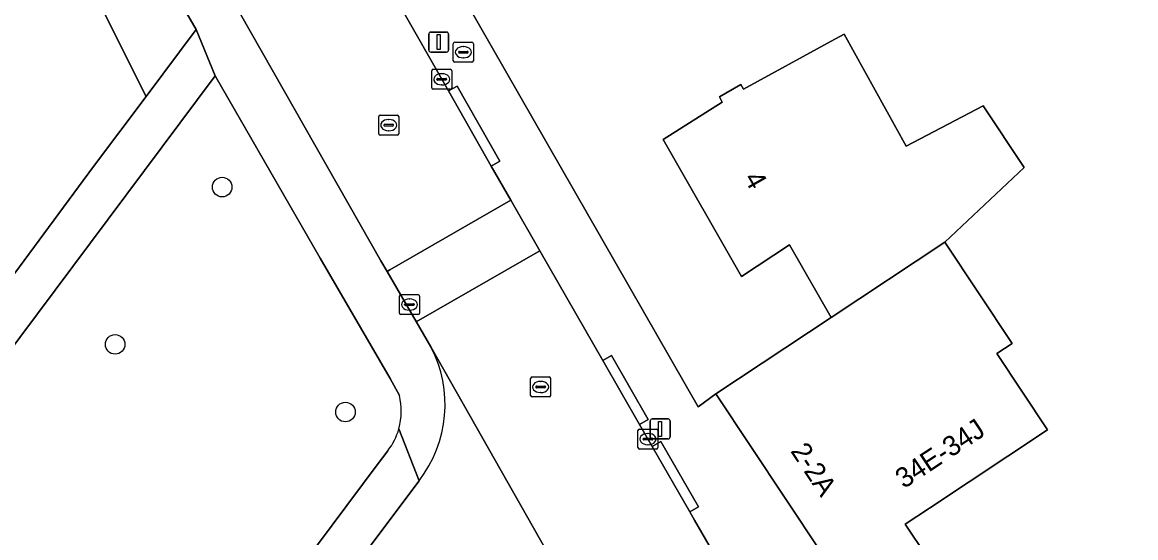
# Model space of a CAD drawing. Extents: x 160023 to 161302, y 384750 to 385707.
# Drawn here: x 160514.9 to 160570.5, y 385250.7 to 385276.5 of the extents above; entities that cross this region are included whole.
import ezdxf

# ---------------------------------------------------------------- set-up
doc = ezdxf.new("R2010")
doc.units = 0
for name, color, linetype in [('IMGEO_Boom', 7, 'Continuous'), ('IMGEO_Brandkraan', 7, 'Continuous'), ('IMGEO_Erf', 7, 'Continuous'), ('IMGEO_Grasland_overig', 7, 'Continuous'), ('IMGEO_Groenvoorziening', 7, 'Continuous'), ('IMGEO_Kolk', 7, 'Continuous'), ('IMGEO_Lichtmast', 7, 'Continuous'), ('IMGEO_Pand', 7, 'Continuous'), ('IMGEO_Pand_nummerreeks', 7, 'Continuous'), ('IMGEO_Rijbaan_lokaal_open', 7, 'Continuous'), ('IMGEO_Rioolput', 7, 'Continuous'), ('IMGEO_Voetpad_open', 7, 'Continuous')]:
    doc.layers.add(name, color=color, linetype=linetype)

msp = doc.modelspace()

# ---------------------------------------------------------------- linework, layer by layer
at = {"layer": 'IMGEO_Boom'}
for centre in [(160524.86, 385268.249), (160519.512, 385260.382), (160531.021, 385256.998)]:
    msp.add_circle(centre, 0.489, dxfattribs=at)
at = {"layer": 'IMGEO_Brandkraan'}
for p, q in [((160536.41, 385274.569), (160536.41, 385275.421)), ((160536.485, 385275.495), (160537.337, 385275.495)), ((160536.898, 385275.275), (160536.923, 385275.275)), ((160537.411, 385275.421), (160537.411, 385274.569)), ((160537.337, 385274.495), (160536.485, 385274.495)), ((160536.669, 385274.989), (160536.669, 385275.001)), ((160537.107, 385274.952), (160536.709, 385274.952)), ((160536.712, 385275.038), (160537.11, 385275.038)), ((160536.921, 385274.715), (160536.896, 385274.715)), ((160537.153, 385275.001), (160537.153, 385274.989))]:
    msp.add_line(p, q, dxfattribs=at)
for points in [[(160536.41, 385274.569), (160536.41, 385275.421)], [(160536.485, 385275.495), (160537.337, 385275.495)], [(160537.411, 385275.421), (160537.411, 385274.569)], [(160537.337, 385274.495), (160536.485, 385274.495)]]:
    msp.add_lwpolyline(points, dxfattribs=at)
for centre, radius, start, end in [((160536.487, 385275.419), 0.0765, 91.552, 178.448), ((160536.487, 385275.419), 0.0765, 91.552, 178.448), ((160537.335, 385275.419), 0.0765, 1.552, 88.448), ((160537.335, 385275.419), 0.0765, 1.552, 88.448), ((160536.487, 385274.571), 0.0765, 181.552, 268.448), ((160536.487, 385274.571), 0.0765, 181.552, 268.448), ((160536.709, 385274.998), 0.0403, 85.8775, 175.7526), ((160536.706, 385274.988), 0.0366, 178.938, 274.7102), ((160537.11, 385274.995), 0.043, 264.8664, 352.4533), ((160537.114, 385275), 0.0386, 1.7309, 96.639), ((160537.335, 385274.571), 0.0765, 271.552, 358.448), ((160537.335, 385274.571), 0.0765, 271.552, 358.448)]:
    msp.add_arc(centre, radius, start, end, dxfattribs=at)
for centre, major_axis, ratio, start_param, end_param in [((160536.897, 385274.995), (-0.387, 0.002), 0.722429, 4.712389, 7.853982), ((160536.922, 385274.995), (-0.39, 0.002), 0.717154, 1.570796, 4.712389)]:
    msp.add_ellipse(centre, major_axis=major_axis, ratio=ratio, start_param=start_param, end_param=end_param, dxfattribs=at)
at = {"layer": 'IMGEO_Erf'}
msp.add_lwpolyline([(160574.043, 385337.42), (160530.106, 385289.633), (160548.644, 385257.254), (160549.531, 385257.908), (160555.291, 385261.732), (160553.213, 385265.368), (160550.807, 385263.771), (160546.893, 385270.637), (160549.849, 385272.493), (160549.704, 385272.761), (160550.78, 385273.373), (160550.914, 385273.139), (160555.294, 385275.553), (160555.932, 385275.904), (160559.029, 385270.29), (160562.892, 385272.317), (160564.94, 385269.231), (160560.974, 385265.499), (160564.337, 385260.433), (160563.562, 385259.919), (160566.095, 385256.103), (160560.202, 385252.19), (160558.995, 385251.389), (160560.062, 385249.782)], dxfattribs=at)
at = {"layer": 'IMGEO_Grasland_overig'}
msp.add_lwpolyline([(160473.256, 385274.892), (160470.945, 385271.774), (160470.82, 385271.605), (160477.079, 385266.982), (160497.491, 385251.899), (160502.711, 385247.976), (160502.825, 385248.131), (160518.435, 385269.278), (160521.06, 385272.787), (160516.575, 385281.737), (160515.719, 385284.334), (160515.587, 385284.994), (160515.311, 385286.377), (160515.118, 385288.452), (160515.022, 385289.483), (160500, 385309.238), (160491.491, 385320.428), (160461.88, 385361.994)], dxfattribs=at)
at = {"layer": 'IMGEO_Groenvoorziening'}
msp.add_lwpolyline([(160519.687, 385283.349), (160515.022, 385289.483), (160515.118, 385288.452), (160515.311, 385286.377), (160515.587, 385284.994), (160515.719, 385284.334), (160516.575, 385281.737), (160521.06, 385272.787), (160523.563, 385276.132), (160520.972, 385280.593)], close=True, dxfattribs=at)
for points in [[(160533.713, 385257.828), (160533.249, 385258.683), (160529.765, 385264.699), (160524.509, 385273.817), (160506.745, 385250), (160504.42, 385246.883), (160506.116, 385245.644), (160519.063, 385236.183), (160532.598, 385254.363)], [(160532.598, 385254.363), (160533.134, 385255.063)]]:
    msp.add_lwpolyline(points, dxfattribs=at)
for centre, radius, start, end in [((160530.6, 385257.036), 3.212, 344.2721, 14.2809), ((160530.622, 385257.027), 3.189, 321.9784, 344.3107)]:
    msp.add_arc(centre, radius, start, end, dxfattribs=at)
at = {"layer": 'IMGEO_Kolk'}
for p, q in [((160535.332, 385273.216), (160535.332, 385274.068)), ((160535.407, 385274.142), (160536.259, 385274.142)), ((160536.333, 385274.068), (160536.333, 385273.216)), ((160535.591, 385273.636), (160535.591, 385273.648)), ((160536.029, 385273.599), (160535.631, 385273.599)), ((160535.634, 385273.685), (160536.032, 385273.685)), ((160535.82, 385273.922), (160535.845, 385273.922)), ((160536.075, 385273.648), (160536.075, 385273.636)), ((160536.259, 385273.142), (160535.407, 385273.142)), ((160535.843, 385273.362), (160535.818, 385273.362)), ((160533.793, 385262.874), (160534.645, 385262.874)), ((160533.718, 385261.948), (160533.718, 385262.8)), ((160533.977, 385262.368), (160533.977, 385262.38)), ((160534.415, 385262.331), (160534.017, 385262.331)), ((160534.02, 385262.417), (160534.418, 385262.417)), ((160534.206, 385262.654), (160534.231, 385262.654)), ((160534.461, 385262.38), (160534.461, 385262.368)), ((160534.719, 385262.8), (160534.719, 385261.948)), ((160534.645, 385261.874), (160533.793, 385261.874)), ((160534.229, 385262.094), (160534.204, 385262.094)), ((160545.71, 385256.146), (160546.562, 385256.146)), ((160545.635, 385255.22), (160545.635, 385256.072)), ((160545.894, 385255.64), (160545.894, 385255.652)), ((160546.332, 385255.603), (160545.934, 385255.603)), ((160545.937, 385255.689), (160546.335, 385255.689)), ((160546.123, 385255.926), (160546.148, 385255.926)), ((160546.378, 385255.652), (160546.378, 385255.64)), ((160546.636, 385256.072), (160546.636, 385255.22)), ((160546.562, 385255.146), (160545.71, 385255.146)), ((160546.146, 385255.366), (160546.121, 385255.366))]:
    msp.add_line(p, q, dxfattribs=at)
for points in [[(160535.332, 385273.216), (160535.332, 385274.068)], [(160535.407, 385274.142), (160536.259, 385274.142)], [(160536.333, 385274.068), (160536.333, 385273.216)], [(160536.259, 385273.142), (160535.407, 385273.142)], [(160533.793, 385262.874), (160534.645, 385262.874)], [(160533.718, 385261.948), (160533.718, 385262.8)], [(160534.719, 385262.8), (160534.719, 385261.948)], [(160534.645, 385261.874), (160533.793, 385261.874)], [(160545.71, 385256.146), (160546.562, 385256.146)], [(160545.635, 385255.22), (160545.635, 385256.072)], [(160546.636, 385256.072), (160546.636, 385255.22)], [(160546.562, 385255.146), (160545.71, 385255.146)]]:
    msp.add_lwpolyline(points, dxfattribs=at)
for centre, radius, start, end in [((160535.409, 385274.066), 0.0765, 91.552, 178.448), ((160535.409, 385274.066), 0.0765, 91.552, 178.448), ((160536.257, 385274.066), 0.0765, 1.552, 88.448), ((160536.257, 385274.066), 0.0765, 1.552, 88.448), ((160535.631, 385273.645), 0.0403, 85.8775, 175.7526), ((160535.628, 385273.635), 0.0366, 178.938, 274.7102), ((160536.032, 385273.642), 0.043, 264.8664, 352.4533), ((160536.036, 385273.647), 0.0386, 1.7309, 96.639), ((160535.409, 385273.218), 0.0765, 181.552, 268.448), ((160535.409, 385273.218), 0.0765, 181.552, 268.448), ((160536.257, 385273.218), 0.0765, 271.552, 358.448), ((160536.257, 385273.218), 0.0765, 271.552, 358.448), ((160533.795, 385262.798), 0.0765, 91.552, 178.448), ((160533.795, 385262.798), 0.0765, 91.552, 178.448), ((160534.643, 385262.798), 0.0765, 1.552, 88.448), ((160534.643, 385262.798), 0.0765, 1.552, 88.448), ((160534.017, 385262.377), 0.0403, 85.8775, 175.7526), ((160534.014, 385262.367), 0.0366, 178.938, 274.7102), ((160534.418, 385262.374), 0.043, 264.8664, 352.4533), ((160534.422, 385262.379), 0.0386, 1.7309, 96.639), ((160533.795, 385261.95), 0.0765, 181.552, 268.448), ((160533.795, 385261.95), 0.0765, 181.552, 268.448), ((160534.643, 385261.95), 0.0765, 271.552, 358.448), ((160534.643, 385261.95), 0.0765, 271.552, 358.448), ((160545.712, 385256.07), 0.0765, 91.552, 178.448), ((160545.712, 385256.07), 0.0765, 91.552, 178.448), ((160546.56, 385256.07), 0.0765, 1.552, 88.448), ((160546.56, 385256.07), 0.0765, 1.552, 88.448), ((160545.934, 385255.649), 0.0403, 85.8775, 175.7526), ((160545.931, 385255.639), 0.0366, 178.938, 274.7102), ((160546.335, 385255.646), 0.043, 264.8664, 352.4533), ((160546.339, 385255.651), 0.0386, 1.7309, 96.639), ((160545.712, 385255.222), 0.0765, 181.552, 268.448), ((160545.712, 385255.222), 0.0765, 181.552, 268.448), ((160546.56, 385255.222), 0.0765, 271.552, 358.448), ((160546.56, 385255.222), 0.0765, 271.552, 358.448)]:
    msp.add_arc(centre, radius, start, end, dxfattribs=at)
for centre, major_axis, ratio, start_param, end_param in [((160535.819, 385273.642), (-0.387, 0.002), 0.722429, 4.712389, 7.853982), ((160535.844, 385273.642), (-0.39, 0.002), 0.717154, 1.570796, 4.712389), ((160534.205, 385262.374), (-0.387, 0.002), 0.722429, 4.712389, 7.853982), ((160534.23, 385262.374), (-0.39, 0.002), 0.717154, 1.570796, 4.712389), ((160546.122, 385255.646), (-0.387, 0.002), 0.722429, 4.712389, 7.853982), ((160546.147, 385255.646), (-0.39, 0.002), 0.717154, 1.570796, 4.712389)]:
    msp.add_ellipse(centre, major_axis=major_axis, ratio=ratio, start_param=start_param, end_param=end_param, dxfattribs=at)
at = {"layer": 'IMGEO_Lichtmast'}
for p, q in [((160535.183, 385275.101), (160535.183, 385275.901)), ((160535.183, 385275.901), (160535.183, 385275.101)), ((160535.283, 385276.001), (160536.073, 385276.001)), ((160536.073, 385276.001), (160535.283, 385276.001)), ((160536.173, 385275.901), (160536.173, 385275.101)), ((160536.173, 385275.101), (160536.173, 385275.901)), ((160536.073, 385275.001), (160535.283, 385275.001)), ((160535.283, 385275.001), (160536.073, 385275.001)), ((160546.25, 385255.753), (160546.25, 385256.553)), ((160546.25, 385256.553), (160546.25, 385255.753)), ((160546.35, 385256.653), (160547.14, 385256.653)), ((160547.14, 385256.653), (160546.35, 385256.653)), ((160547.24, 385256.553), (160547.24, 385255.753)), ((160547.24, 385255.753), (160547.24, 385256.553)), ((160547.14, 385255.653), (160546.35, 385255.653)), ((160546.35, 385255.653), (160547.14, 385255.653))]:
    msp.add_line(p, q, dxfattribs=at)
for points in [[(160535.603, 385275.876), (160535.753, 385275.876), (160535.753, 385275.126), (160535.603, 385275.126), (160535.603, 385275.876)], [(160546.67, 385256.528), (160546.82, 385256.528), (160546.82, 385255.778), (160546.67, 385255.778), (160546.67, 385256.528)]]:
    msp.add_lwpolyline(points, dxfattribs=at)
for centre, start, end in [((160535.283, 385275.901), 90, 180), ((160535.283, 385275.901), 90, 180), ((160536.073, 385275.901), 0, 90), ((160536.073, 385275.901), 360, 90), ((160535.283, 385275.101), 180, 270), ((160535.283, 385275.101), 180, 270), ((160536.073, 385275.101), 270, 0), ((160536.073, 385275.101), 270, 0), ((160546.35, 385256.553), 90, 180), ((160546.35, 385256.553), 90, 180), ((160547.14, 385256.553), 0, 90), ((160547.14, 385256.553), 360, 90), ((160546.35, 385255.753), 180, 270), ((160546.35, 385255.753), 180, 270), ((160547.14, 385255.753), 270, 0), ((160547.14, 385255.753), 270, 0)]:
    msp.add_arc(centre, 0.1, start, end, dxfattribs=at)
at = {"layer": 'IMGEO_Pand'}
for points in [[(160562.892, 385272.317), (160559.029, 385270.29), (160555.932, 385275.904), (160555.294, 385275.553), (160550.914, 385273.139), (160550.78, 385273.373), (160549.704, 385272.761), (160549.849, 385272.493), (160546.893, 385270.637), (160550.807, 385263.771), (160553.213, 385265.368), (160555.291, 385261.732), (160560.974, 385265.499), (160564.94, 385269.231)], [(160563.562, 385259.919), (160564.337, 385260.433), (160560.974, 385265.499), (160555.291, 385261.732), (160549.531, 385257.908), (160554.78, 385250), (160556.813, 385246.937), (160559.621, 385248.807), (160559.307, 385249.279), (160560.062, 385249.782), (160558.995, 385251.389), (160560.202, 385252.19), (160566.095, 385256.103)]]:
    msp.add_lwpolyline(points, close=True, dxfattribs=at)
at = {"layer": 'IMGEO_Rijbaan_lokaal_open'}
for points in [[(160522.061, 385283.635), (160525.226, 385277.884), (160532.787, 385264.568), (160533.098, 385264.033), (160533.232, 385264.11), (160539.278, 385267.592), (160538.307, 385269.295), (160536.163, 385273.059), (160528.52, 385286.478)], [(160549.37, 385250), (160548.464, 385251.588), (160548.225, 385252.004), (160546.343, 385255.283), (160545.713, 385256.381), (160543.876, 385259.582), (160540.731, 385265.06), (160534.667, 385261.585), (160534.555, 385261.52), (160535.288, 385260.256), (160542.659, 385247.243), (160543.472, 385245.978), (160555.033, 385225.794)], [(160542.659, 385247.243), (160535.288, 385260.256)], [(160534.696, 385253.556), (160532.047, 385250), (160507.827, 385217.481), (160500, 385207.013), (160492.96, 385197.597), (160479.05, 385178.94), (160478.747, 385178.564)]]:
    msp.add_lwpolyline(points, dxfattribs=at)
msp.add_lwpolyline([(160540.731, 385265.06), (160539.278, 385267.592), (160533.232, 385264.11), (160533.098, 385264.033), (160534.555, 385261.52), (160534.667, 385261.585)], close=True, dxfattribs=at)
msp.add_arc((160529.751, 385257.369), 6.245, 322.3653, 27.5358, dxfattribs=at)
at = {"layer": 'IMGEO_Rioolput'}
for p, q in [((160532.682, 385270.921), (160532.682, 385271.773)), ((160532.757, 385271.847), (160533.609, 385271.847)), ((160533.683, 385271.773), (160533.683, 385270.921)), ((160532.941, 385271.341), (160532.941, 385271.353)), ((160533.379, 385271.304), (160532.981, 385271.304)), ((160532.984, 385271.39), (160533.382, 385271.39)), ((160533.17, 385271.627), (160533.195, 385271.627)), ((160533.425, 385271.353), (160533.425, 385271.341)), ((160533.609, 385270.847), (160532.757, 385270.847)), ((160533.193, 385271.067), (160533.168, 385271.067)), ((160540.273, 385257.828), (160540.273, 385258.68)), ((160540.348, 385258.754), (160541.2, 385258.754)), ((160540.761, 385258.534), (160540.786, 385258.534)), ((160541.274, 385258.68), (160541.274, 385257.828)), ((160540.532, 385258.248), (160540.532, 385258.26)), ((160540.97, 385258.211), (160540.572, 385258.211)), ((160540.575, 385258.297), (160540.973, 385258.297)), ((160540.784, 385257.974), (160540.759, 385257.974)), ((160541.016, 385258.26), (160541.016, 385258.248)), ((160541.2, 385257.754), (160540.348, 385257.754))]:
    msp.add_line(p, q, dxfattribs=at)
for points in [[(160532.682, 385270.921), (160532.682, 385271.773)], [(160532.757, 385271.847), (160533.609, 385271.847)], [(160533.683, 385271.773), (160533.683, 385270.921)], [(160533.609, 385270.847), (160532.757, 385270.847)], [(160540.273, 385257.828), (160540.273, 385258.68)], [(160540.348, 385258.754), (160541.2, 385258.754)], [(160541.274, 385258.68), (160541.274, 385257.828)], [(160541.2, 385257.754), (160540.348, 385257.754)]]:
    msp.add_lwpolyline(points, dxfattribs=at)
for centre, radius, start, end in [((160532.759, 385271.771), 0.0765, 91.552, 178.448), ((160532.759, 385271.771), 0.0765, 91.552, 178.448), ((160533.607, 385271.771), 0.0765, 1.552, 88.448), ((160533.607, 385271.771), 0.0765, 1.552, 88.448), ((160532.981, 385271.35), 0.0403, 85.8775, 175.7526), ((160532.978, 385271.34), 0.0366, 178.938, 274.7102), ((160533.382, 385271.347), 0.043, 264.8664, 352.4533), ((160533.386, 385271.352), 0.0386, 1.7309, 96.639), ((160532.759, 385270.923), 0.0765, 181.552, 268.448), ((160532.759, 385270.923), 0.0765, 181.552, 268.448), ((160533.607, 385270.923), 0.0765, 271.552, 358.448), ((160533.607, 385270.923), 0.0765, 271.552, 358.448), ((160540.35, 385258.678), 0.0765, 91.552, 178.448), ((160540.35, 385258.678), 0.0765, 91.552, 178.448), ((160541.198, 385258.678), 0.0765, 1.552, 88.448), ((160541.198, 385258.678), 0.0765, 1.552, 88.448), ((160540.35, 385257.83), 0.0765, 181.552, 268.448), ((160540.35, 385257.83), 0.0765, 181.552, 268.448), ((160540.572, 385258.257), 0.0403, 85.8775, 175.7526), ((160540.569, 385258.247), 0.0366, 178.938, 274.7102), ((160540.973, 385258.254), 0.043, 264.8664, 352.4533), ((160540.977, 385258.259), 0.0386, 1.7309, 96.639), ((160541.198, 385257.83), 0.0765, 271.552, 358.448), ((160541.198, 385257.83), 0.0765, 271.552, 358.448)]:
    msp.add_arc(centre, radius, start, end, dxfattribs=at)
for centre, major_axis, ratio, start_param, end_param in [((160533.169, 385271.347), (-0.387, 0.002), 0.722429, 4.712389, 7.853982), ((160533.194, 385271.347), (-0.39, 0.002), 0.717154, 1.570796, 4.712389), ((160540.76, 385258.254), (-0.387, 0.002), 0.722429, 4.712389, 7.853982), ((160540.785, 385258.254), (-0.39, 0.002), 0.717154, 1.570796, 4.712389)]:
    msp.add_ellipse(centre, major_axis=major_axis, ratio=ratio, start_param=start_param, end_param=end_param, dxfattribs=at)
at = {"layer": 'IMGEO_Voetpad_open'}
for points in [[(160549.531, 385257.908), (160548.644, 385257.254), (160530.106, 385289.633), (160574.043, 385337.42), (160575.101, 385338.587), (160577.45, 385341.176), (160574.598, 385342.503), (160572.85, 385340.582), (160564.349, 385331.617), (160564.718, 385331.281), (160559.464, 385325.489), (160559.095, 385325.825), (160555.75, 385322.137), (160554.106, 385320.325), (160553.94, 385320.146), (160546.933, 385312.577), (160547.299, 385312.237), (160544.665, 385309.392), (160544.299, 385309.732), (160529.43, 385293.697)], [(160528.52, 385286.478), (160536.163, 385273.059), (160536.597, 385273.305), (160538.741, 385269.541), (160538.307, 385269.295), (160539.278, 385267.592), (160540.731, 385265.06), (160543.876, 385259.582), (160544.31, 385259.83), (160546.147, 385256.629), (160545.713, 385256.381), (160546.343, 385255.283), (160546.777, 385255.531), (160548.659, 385252.252), (160548.225, 385252.004), (160548.464, 385251.588), (160549.37, 385250), (160560.534, 385230.323), (160565.754, 385233.349), (160563.513, 385236.844), (160556.813, 385246.937), (160554.78, 385250), (160549.531, 385257.908)], [(160518.548, 385285.811), (160519.687, 385283.349), (160520.972, 385280.593), (160523.563, 385276.132), (160524.509, 385273.817), (160529.765, 385264.699), (160533.249, 385258.683), (160533.713, 385257.828)], [(160535.288, 385260.256), (160534.555, 385261.52), (160533.098, 385264.033), (160532.787, 385264.568), (160525.226, 385277.884), (160522.061, 385283.635)], [(160532.047, 385250), (160534.696, 385253.556), (160533.692, 385256.165)], [(160533.692, 385256.165), (160534.696, 385253.556)], [(160533.134, 385255.063), (160532.598, 385254.363), (160519.063, 385236.183), (160517.353, 385233.53), (160511.864, 385226.278), (160510.414, 385224.335), (160505.886, 385218.278), (160504.178, 385215.993), (160502.248, 385213.412), (160500, 385210.405), (160496.728, 385206.028), (160494.843, 385203.506), (160493.173, 385201.272), (160488.705, 385195.106), (160485.617, 385190.899), (160478.234, 385180.842)]]:
    msp.add_lwpolyline(points, dxfattribs=at)
for points in [[(160524.509, 385273.817), (160523.563, 385276.132), (160521.06, 385272.787), (160518.435, 385269.278), (160502.825, 385248.131), (160502.711, 385247.976), (160504.42, 385246.883), (160506.745, 385250)], [(160536.163, 385273.059), (160538.307, 385269.295), (160538.741, 385269.541), (160536.597, 385273.305)], [(160545.713, 385256.381), (160546.147, 385256.629), (160544.31, 385259.83), (160543.876, 385259.582)], [(160546.343, 385255.283), (160548.225, 385252.004), (160548.659, 385252.252), (160546.777, 385255.531)]]:
    msp.add_lwpolyline(points, close=True, dxfattribs=at)
for centre, radius, start, end in [((160529.751, 385257.369), 6.245, 322.3653, 27.5358), ((160530.6, 385257.036), 3.212, 344.2721, 14.2809), ((160530.622, 385257.027), 3.189, 321.9784, 344.3107)]:
    msp.add_arc(centre, radius, start, end, dxfattribs=at)

# ---------------------------------------------------------------- texts
at = {"layer": 'IMGEO_Pand_nummerreeks'}
for s, rotation, p in [('4', 299.6847, (160550.903, 385268.691)), ('34E-34J', 33.5868, (160558.924, 385253.141)), ('2-2A', 303.5751, (160553.231, 385255.046))]:
    msp.add_text(s, height=1, rotation=rotation, dxfattribs=at).set_placement(p)

doc.saveas('drawing.dxf')
